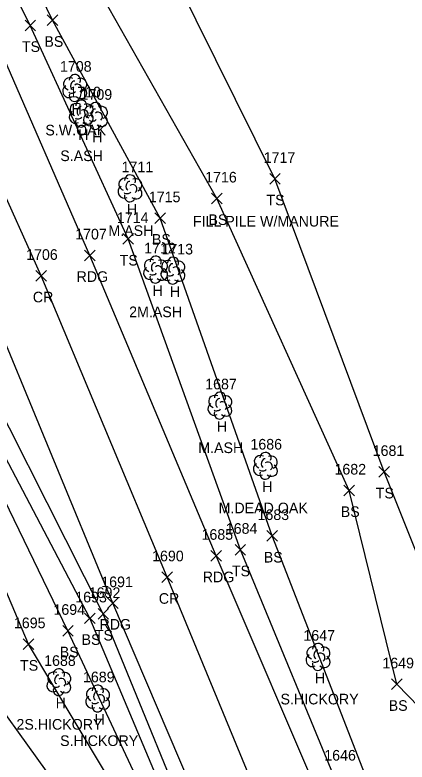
# Model space of a CAD drawing. Extents: x 1472233 to 1475777, y 540726 to 543442.
# Drawn here: x 1475118.7 to 1475192.5, y 543020.2 to 543160.9 of the extents above; entities that cross this region are included whole.
import ezdxf

# ---------------------------------------------------------------- set-up
doc = ezdxf.new("R2010")
doc.units = 0
for name, color, linetype in [('L_A', 7, 'Continuous'), ('L_C', 7, 'Continuous'), ('L_I', 7, 'Continuous'), ('L_TIC', 7, 'Continuous'), ('LELB', 7, 'Continuous'), ('LTD', 7, 'Continuous'), ('P_A', 7, 'Continuous'), ('P_I', 7, 'Continuous'), ('P_TIC', 7, 'Continuous'), ('PEU', 7, 'Continuous'), ('PRC', 7, 'Continuous')]:
    doc.layers.add(name, color=color, linetype=linetype)

msp = doc.modelspace()

# ---------------------------------------------------------------- linework, layer by layer
at = {"layer": 'L_TIC'}
for points in [[(1475124.78, 543158.9), (1475126.78, 543160.9)], [(1475126.78, 543158.9), (1475124.78, 543160.9)], [(1475120.58, 543157.94), (1475122.58, 543159.94)], [(1475122.58, 543157.94), (1475120.58, 543159.94)], [(1475166.63, 543129.05), (1475168.63, 543131.05)], [(1475168.63, 543129.05), (1475166.63, 543131.05)], [(1475155.67, 543125.35), (1475157.67, 543127.35)], [(1475157.67, 543125.35), (1475155.67, 543127.35)], [(1475145.02, 543121.64), (1475147.02, 543123.64)], [(1475147.02, 543121.64), (1475145.02, 543123.64)], [(1475138.99, 543117.72), (1475140.99, 543119.72)], [(1475140.99, 543117.72), (1475138.99, 543119.72)], [(1475187.19, 543073.86), (1475189.19, 543075.86)], [(1475189.19, 543073.86), (1475187.19, 543075.86)], [(1475180.57, 543070.36), (1475182.57, 543072.36)], [(1475182.57, 543070.36), (1475180.57, 543072.36)], [(1475166.08, 543061.79), (1475168.08, 543063.79)], [(1475168.08, 543061.79), (1475166.08, 543063.79)], [(1475160.11, 543059.2), (1475162.11, 543061.2)], [(1475162.11, 543059.2), (1475160.11, 543061.2)], [(1475134.32, 543047.1), (1475136.32, 543049.1)], [(1475136.32, 543047.1), (1475134.32, 543049.1)], [(1475131.78, 543046.28), (1475133.78, 543048.28)], [(1475133.78, 543046.28), (1475131.78, 543048.28)], [(1475127.67, 543043.94), (1475129.67, 543045.94)], [(1475129.67, 543043.94), (1475127.67, 543045.94)], [(1475120.23, 543041.42), (1475122.23, 543043.42)], [(1475122.23, 543041.42), (1475120.23, 543043.42)], [(1475189.59, 543033.86), (1475191.59, 543035.86)], [(1475191.59, 543033.86), (1475189.59, 543035.86)], [(1475189.59, 543033.86), (1475191.59, 543035.86)], [(1475191.59, 543033.86), (1475189.59, 543035.86)]]:
    msp.add_lwpolyline(points, dxfattribs=at)
at = {"layer": 'LELB'}
for points in [[(1475201.2, 542962.5), (1475181, 543011.96), (1475161.11, 543060.2), (1475139.99, 543118.72), (1475121.58, 543158.94), (1475111.81, 543178.41), (1475099.14, 543204.55), (1475094.26, 543222.44), (1475101.29, 543225.69), (1475132.81, 543238.96), (1475154.58, 543252.15), (1475203.22, 543262.61)], [(1475357.79, 542598.07), (1475337.62, 542645.37), (1475320.89, 542687.95), (1475305.38, 542735.27), (1475286.48, 542775.3), (1475263.86, 542825.53), (1475247.78, 542864.98), (1475221.45, 542921), (1475204.55, 542963.46), (1475185.95, 543014.43), (1475167.08, 543062.79), (1475146.02, 543122.64), (1475125.78, 543159.9), (1475115.12, 543181.67), (1475104, 543206.85), (1475117.79, 543217.06), (1475138.26, 543230.93), (1475159.43, 543247.18), (1475205.28, 543252.38), (1475241.74, 543258.24), (1475252.93, 543261.2)], [(1475195.05, 542907.44), (1475188.13, 542922.31), (1475175.95, 542951.1), (1475155.33, 542999.19), (1475135.32, 543048.1), (1475107.08, 543104), (1475091.84, 543145.04), (1475078.76, 543174.5), (1475076.67, 543182.09), (1475050.99, 543187.55), (1475025.34, 543185.25), (1475000.68, 543175.19), (1475064.59, 543214.18), (1475056.95, 543217.6), (1475047.07, 543214.57), (1475009.95, 543198.21), (1474965.05, 543179.94), (1474931.5, 543160.66), (1474909.23, 543140.97), (1474878.94, 543098.75), (1474856.03, 543062.59), (1474841.97, 543016.84), (1474822.92, 542953.7), (1474810.37, 542904.9)], [(1475190.59, 543034.86), (1475181.57, 543071.36), (1475156.67, 543126.35), (1475134.26, 543165.93), (1475126.51, 543183.82), (1475123.08, 543201.89), (1475130.45, 543212.37)], [(1475324.25, 542586.46), (1475305.93, 542636.69), (1475289.42, 542677.22), (1475270.47, 542721), (1475249.52, 542773.39), (1475234.34, 542810.62), (1475215.39, 542852.4), (1475193.59, 542906.64), (1475186.62, 542921.79), (1475174.11, 542950.33), (1475153.39, 542998.42), (1475132.78, 543047.28), (1475103.54, 543102.91), (1475089.72, 543143.3), (1475075.93, 543173.27), (1475073.78, 543179.43), (1475045.44, 543180.49), (1475026.91, 543174.69), (1475000.68, 543175.19), (1474987.24, 543167.85), (1474972.18, 543161.15)], [(1475189.29, 542906.29), (1475183.55, 542919.91), (1475172.16, 542949.7), (1475150.99, 542997.15), (1475128.67, 543044.94), (1475101.07, 543101.78), (1475085.31, 543141.92), (1475073.86, 543170.85), (1475070.29, 543173.61), (1475044.84, 543177.18)], [(1475159.21, 542969.58), (1475148.7, 542996.44), (1475121.23, 543042.42), (1475096.84, 543100.02), (1475079.46, 543140.39), (1475071, 543170.21), (1475062.09, 543172.79), (1475044.84, 543177.18)], [(1475199.93, 543045.48), (1475188.19, 543074.86), (1475167.63, 543130.05), (1475145.38, 543174.94)], [(1475159.21, 542969.58), (1475142.51, 542993.57), (1475110.17, 543038.51), (1475089.55, 543096.78), (1475072.82, 543139.08), (1475064.52, 543167.13), (1475062.09, 543172.79)], [(1475190.59, 543034.86), (1475199, 543026.22), (1475214.28, 543024.29), (1475246.33, 543030.69), (1475265.09, 543031.12), (1475276.06, 543044.38)]]:
    msp.add_lwpolyline(points, dxfattribs=at)
at = {"layer": 'LTD'}
for p, q in [((1475129.93, 543147.21), (1475129.93, 543147.21)), ((1475129.93, 543147.21), (1475129.93, 543147.21)), ((1475131.14, 543142.38), (1475131.14, 543142.38)), ((1475131.14, 543142.38), (1475131.14, 543142.38)), ((1475133.82, 543141.93), (1475133.82, 543141.93)), ((1475133.82, 543141.93), (1475133.82, 543141.93)), ((1475140.32, 543128.29), (1475140.32, 543128.29)), ((1475140.32, 543128.29), (1475140.32, 543128.29)), ((1475145.13, 543112.99), (1475145.13, 543112.99)), ((1475145.13, 543112.99), (1475145.13, 543112.99)), ((1475148.39, 543112.8), (1475148.39, 543112.8)), ((1475148.39, 543112.8), (1475148.39, 543112.8)), ((1475157.23, 543087.4), (1475157.23, 543087.4)), ((1475157.23, 543087.4), (1475157.23, 543087.4)), ((1475165.81, 543076.06), (1475165.81, 543076.06)), ((1475165.81, 543076.06), (1475165.81, 543076.06)), ((1475175.72, 543040.07), (1475175.72, 543040.07)), ((1475175.72, 543040.07), (1475175.72, 543040.07)), ((1475126.92, 543035.32), (1475126.92, 543035.32)), ((1475126.92, 543035.32), (1475126.92, 543035.32)), ((1475134.23, 543032.24), (1475134.23, 543032.24)), ((1475134.23, 543032.24), (1475134.23, 543032.24))]:
    msp.add_line(p, q, dxfattribs=at)
for centre in [(1475129.97, 543148.64), (1475131.18, 543143.81), (1475133.87, 543143.37), (1475140.36, 543129.73), (1475145.17, 543114.42), (1475148.44, 543114.23), (1475157.28, 543088.84), (1475165.85, 543077.49), (1475175.77, 543041.5), (1475126.97, 543036.75), (1475134.28, 543033.67)]:
    msp.add_arc(centre, 1.05, 335.5272, 180.9563, dxfattribs=at)
for centre, major_axis, ratio, start_param, end_param in [((1475129.13, 543147.87), (1.21, -0.51), 0.895232, 1.570796, 4.712389), ((1475130.97, 543147.79), (-1.14, -0.48), 0.949671, 1.570796, 4.712389), ((1475129.72, 543147.67), (-0.208, -0.792), 0.645439, 3.141593, 6.283185), ((1475130.43, 543147.04), (-0.5, 0.667), 0.989748, 3.141593, 6.283185), ((1475128.84, 543146.5), (0.58, -1.04), 0.959034, 3.141593, 6.283185), ((1475129.47, 543146.46), (-0.625, -0.083), 0.423636, 0, 3.141593), ((1475130.93, 543146.38), (-1.09, 0.79), 0.841452, 1.570796, 4.712389), ((1475129.93, 543145.71), (0.26, 1.06), 0.942809, 1.570796, 4.712389), ((1475130.35, 543143.05), (1.21, -0.51), 0.895232, 1.570796, 4.712389), ((1475130.93, 543142.84), (-0.208, -0.792), 0.645439, 3.141593, 6.283185), ((1475133.03, 543142.6), (1.21, -0.51), 0.895232, 1.570796, 4.712389), ((1475132.18, 543142.96), (-1.14, -0.48), 0.949671, 1.570796, 4.712389), ((1475134.86, 543142.52), (-1.14, -0.48), 0.949671, 1.570796, 4.712389), ((1475130.05, 543141.67), (0.58, -1.04), 0.959034, 3.141593, 6.283185), ((1475131.64, 543142.21), (-0.5, 0.667), 0.989748, 3.141593, 6.283185), ((1475132.74, 543141.22), (0.58, -1.04), 0.959034, 3.141593, 6.283185), ((1475132.14, 543141.55), (-1.09, 0.79), 0.841452, 1.570796, 4.712389), ((1475133.61, 543142.39), (-0.208, -0.792), 0.645439, 3.141593, 6.283185), ((1475134.32, 543141.77), (-0.5, 0.667), 0.989748, 3.141593, 6.283185), ((1475134.82, 543141.1), (-1.09, 0.79), 0.841452, 1.570796, 4.712389), ((1475131.14, 543140.88), (0.26, 1.06), 0.942809, 1.570796, 4.712389), ((1475130.68, 543141.63), (-0.625, -0.083), 0.423636, 0, 3.141593), ((1475133.82, 543140.43), (0.26, 1.06), 0.942809, 1.570796, 4.712389), ((1475133.36, 543141.18), (-0.625, -0.083), 0.423636, 0, 3.141593), ((1475139.53, 543128.96), (1.21, -0.51), 0.895232, 1.570796, 4.712389), ((1475140.11, 543128.75), (-0.208, -0.792), 0.645439, 3.141593, 6.283185), ((1475141.36, 543128.88), (-1.14, -0.48), 0.949671, 1.570796, 4.712389), ((1475139.23, 543127.58), (0.58, -1.04), 0.959034, 3.141593, 6.283185), ((1475140.82, 543128.13), (-0.5, 0.667), 0.989748, 3.141593, 6.283185), ((1475141.32, 543127.46), (-1.09, 0.79), 0.841452, 1.570796, 4.712389), ((1475140.32, 543126.79), (0.26, 1.06), 0.942809, 1.570796, 4.712389), ((1475139.86, 543127.54), (-0.625, -0.083), 0.423636, 0, 3.141593), ((1475144.34, 543113.66), (1.21, -0.51), 0.895232, 1.570796, 4.712389), ((1475144.92, 543113.45), (-0.208, -0.792), 0.645439, 3.141593, 6.283185), ((1475146.17, 543113.57), (-1.14, -0.48), 0.949671, 1.570796, 4.712389), ((1475147.6, 543113.46), (1.21, -0.51), 0.895232, 1.570796, 4.712389), ((1475148.18, 543113.25), (-0.208, -0.792), 0.645439, 3.141593, 6.283185), ((1475149.43, 543113.38), (-1.14, -0.48), 0.949671, 1.570796, 4.712389), ((1475144.04, 543112.28), (0.58, -1.04), 0.959034, 3.141593, 6.283185), ((1475145.63, 543112.82), (-0.5, 0.667), 0.989748, 3.141593, 6.283185), ((1475146.13, 543112.16), (-1.09, 0.79), 0.841452, 1.570796, 4.712389), ((1475147.31, 543112.09), (0.58, -1.04), 0.959034, 3.141593, 6.283185), ((1475148.89, 543112.63), (-0.5, 0.667), 0.989748, 3.141593, 6.283185), ((1475149.39, 543111.96), (-1.09, 0.79), 0.841452, 1.570796, 4.712389), ((1475145.13, 543111.49), (0.26, 1.06), 0.942809, 1.570796, 4.712389), ((1475144.67, 543112.24), (-0.625, -0.083), 0.423636, 0, 3.141593), ((1475148.39, 543111.3), (0.26, 1.06), 0.942809, 1.570796, 4.712389), ((1475147.93, 543112.05), (-0.625, -0.083), 0.423636, 0, 3.141593), ((1475156.44, 543088.07), (1.21, -0.51), 0.895232, 1.570796, 4.712389), ((1475157.03, 543087.86), (-0.208, -0.792), 0.645439, 3.141593, 6.283185), ((1475158.28, 543087.99), (-1.14, -0.48), 0.949671, 1.570796, 4.712389), ((1475156.15, 543086.69), (0.58, -1.04), 0.959034, 3.141593, 6.283185), ((1475157.73, 543087.24), (-0.5, 0.667), 0.989748, 3.141593, 6.283185), ((1475158.23, 543086.57), (-1.09, 0.79), 0.841452, 1.570796, 4.712389), ((1475157.23, 543085.9), (0.26, 1.06), 0.942809, 1.570796, 4.712389), ((1475156.78, 543086.65), (-0.625, -0.083), 0.423636, 0, 3.141593), ((1475165.02, 543076.72), (1.21, -0.51), 0.895232, 1.570796, 4.712389), ((1475165.6, 543076.52), (-0.208, -0.792), 0.645439, 3.141593, 6.283185), ((1475166.85, 543076.64), (-1.14, -0.48), 0.949671, 1.570796, 4.712389), ((1475164.72, 543075.35), (0.58, -1.04), 0.959034, 3.141593, 6.283185), ((1475166.31, 543075.89), (-0.5, 0.667), 0.989748, 3.141593, 6.283185), ((1475166.81, 543075.23), (-1.09, 0.79), 0.841452, 1.570796, 4.712389), ((1475165.81, 543074.56), (0.26, 1.06), 0.942809, 1.570796, 4.712389), ((1475165.35, 543075.31), (-0.625, -0.083), 0.423636, 0, 3.141593), ((1475174.93, 543040.73), (1.21, -0.51), 0.895232, 1.570796, 4.712389), ((1475175.51, 543040.52), (-0.208, -0.792), 0.645439, 3.141593, 6.283185), ((1475176.22, 543039.9), (-0.5, 0.667), 0.989748, 3.141593, 6.283185), ((1475176.76, 543040.65), (-1.14, -0.48), 0.949671, 1.570796, 4.712389), ((1475174.64, 543039.36), (0.58, -1.04), 0.959034, 3.141593, 6.283185), ((1475175.26, 543039.32), (-0.625, -0.083), 0.423636, 0, 3.141593), ((1475176.72, 543039.23), (-1.09, 0.79), 0.841452, 1.570796, 4.712389), ((1475175.72, 543038.57), (0.26, 1.06), 0.942809, 1.570796, 4.712389), ((1475126.13, 543035.98), (1.21, -0.51), 0.895232, 1.570796, 4.712389), ((1475126.71, 543035.77), (-0.208, -0.792), 0.645439, 3.141593, 6.283185), ((1475127.96, 543035.9), (-1.14, -0.48), 0.949671, 1.570796, 4.712389), ((1475125.84, 543034.61), (0.58, -1.04), 0.959034, 3.141593, 6.283185), ((1475127.42, 543035.15), (-0.5, 0.667), 0.989748, 3.141593, 6.283185), ((1475127.92, 543034.48), (-1.09, 0.79), 0.841452, 1.570796, 4.712389), ((1475126.92, 543033.82), (0.26, 1.06), 0.942809, 1.570796, 4.712389), ((1475126.46, 543034.57), (-0.625, -0.083), 0.423636, 0, 3.141593), ((1475133.44, 543032.91), (1.21, -0.51), 0.895232, 1.570796, 4.712389), ((1475135.27, 543032.82), (-1.14, -0.48), 0.949671, 1.570796, 4.712389), ((1475133.15, 543031.53), (0.58, -1.04), 0.959034, 3.141593, 6.283185), ((1475134.02, 543032.7), (-0.208, -0.792), 0.645439, 3.141593, 6.283185), ((1475134.73, 543032.07), (-0.5, 0.667), 0.989748, 3.141593, 6.283185), ((1475135.23, 543031.41), (-1.09, 0.79), 0.841452, 1.570796, 4.712389), ((1475134.23, 543030.74), (0.26, 1.06), 0.942809, 1.570796, 4.712389), ((1475133.78, 543031.49), (-0.625, -0.083), 0.423636, 0, 3.141593)]:
    msp.add_ellipse(centre, major_axis=major_axis, ratio=ratio, start_param=start_param, end_param=end_param, dxfattribs=at)
at = {"layer": 'P_TIC'}
for points in [[(1475131.79, 543114.63), (1475133.79, 543116.63)], [(1475133.79, 543114.63), (1475131.79, 543116.63)], [(1475122.61, 543110.78), (1475124.61, 543112.78)], [(1475124.61, 543110.78), (1475122.61, 543112.78)], [(1475155.54, 543058.07), (1475157.54, 543060.07)], [(1475157.54, 543058.07), (1475155.54, 543060.07)], [(1475146.33, 543054.02), (1475148.33, 543056.02)], [(1475148.33, 543054.02), (1475146.33, 543056.02)], [(1475136.1, 543049.15), (1475138.1, 543051.15)], [(1475138.1, 543049.15), (1475136.1, 543051.15)]]:
    msp.add_lwpolyline(points, dxfattribs=at)
at = {"layer": 'PEU'}
for points in [[(1475500.74, 542247.44), (1475483.72, 542285.1), (1475468.33, 542320.31), (1475452.99, 542356.73), (1475435.12, 542399.51), (1475417.65, 542439.86), (1475393.18, 542498.17), (1475371.46, 542549.57), (1475352.22, 542595.99), (1475331.5, 542643.66), (1475314.88, 542685.29), (1475295.94, 542731.34), (1475280.16, 542772.22), (1475258.36, 542823.21), (1475241.93, 542862.67), (1475217.41, 542918.69), (1475198.88, 542961.72), (1475177.58, 543009.96), (1475156.54, 543059.07), (1475132.79, 543115.63), (1475115.44, 543155.27)], [(1475479.12, 542237.85), (1475461.93, 542278.83), (1475446.81, 542314.13), (1475433.04, 542347.65), (1475413.19, 542392.06), (1475396.09, 542432.46), (1475370.67, 542491.66), (1475350.46, 542540.4), (1475329.23, 542588.78), (1475309.74, 542637.56), (1475293.45, 542677.97), (1475275.03, 542722.66), (1475253.25, 542774.01), (1475237.56, 542813.36), (1475220.2, 542854.42), (1475196.99, 542908.72), (1475177.68, 542952.09), (1475158.12, 543000.84), (1475137.1, 543050.15), (1475113.34, 543107.63), (1475097.32, 543147.51)]]:
    msp.add_lwpolyline(points, dxfattribs=at)
at = {"layer": 'PRC'}
msp.add_lwpolyline([(1475340.99, 542592.55), (1475321.95, 542640.5), (1475304.24, 542682.02), (1475285.94, 542727.1), (1475264.52, 542778.11), (1475248.03, 542818.3), (1475231.01, 542858.29), (1475206.98, 542914.26), (1475189.62, 542957.63), (1475167.76, 543005.52), (1475147.33, 543055.02), (1475123.61, 543111.78), (1475106.14, 543150.71), (1475094.93, 543179.64), (1475085.95, 543198.87), (1475073.06, 543228.65), (1475063.84, 543250.07), (1475052.92, 543275.83), (1475038.81, 543308.89), (1475018.14, 543355.82)], dxfattribs=at)

# ---------------------------------------------------------------- texts
at = {"layer": 'L_A'}
for s, p in [('BS', (1475124.22, 543154.9)), ('TS', (1475119.99, 543153.94)), ('H', (1475129.36, 543142.21)), ('H', (1475130.57, 543137.38)), ('H', (1475133.25, 543136.93)), ('TS', (1475166.03, 543125.05)), ('H', (1475139.75, 543123.29)), ('BS', (1475155.11, 543121.35)), ('BS', (1475144.46, 543117.64)), ('TS', (1475138.4, 543113.72)), ('H', (1475144.56, 543107.99)), ('H', (1475147.82, 543107.8)), ('H', (1475156.67, 543082.4)), ('H', (1475165.24, 543071.06)), ('TS', (1475186.6, 543069.86)), ('BS', (1475180.01, 543066.36)), ('BS', (1475165.52, 543057.79)), ('TS', (1475159.52, 543055.2)), ('TS', (1475133.72, 543043.1)), ('BS', (1475131.22, 543042.28)), ('BS', (1475127.11, 543039.94)), ('TS', (1475119.64, 543037.42)), ('H', (1475175.15, 543035.07)), ('H', (1475126.35, 543030.32)), ('BS', (1475189.03, 543029.86)), ('BS', (1475189.03, 543029.86)), ('H', (1475133.67, 543027.24))]:
    msp.add_text(s, height=2, dxfattribs=at).set_placement(p)
at = {"layer": 'L_C'}
for s, p in [('S.W.OAK', (1475124.41, 543138.21)), ('S.ASH', (1475127.22, 543133.38)), ('FILL PILE W/MANURE', (1475152.18, 543121.05)), ('M.ASH', (1475136.27, 543119.29)), ('2M.ASH', (1475140.18, 543103.99)), ('M.ASH', (1475153.19, 543078.4)), ('M.DEAD OAK', (1475157.02, 543067.06)), ('S.HICKORY', (1475168.67, 543031.07)), ('2S.HICKORY', (1475118.97, 543026.32)), ('S.HICKORY', (1475127.18, 543023.24))]:
    msp.add_text(s, height=2, dxfattribs=at).set_placement(p)
at = {"layer": 'L_I'}
for s, p in [('1708', (1475127.16, 543150.21)), ('1710', (1475128.92, 543145.38)), ('1709', (1475131.04, 543144.93)), ('1717', (1475165.5, 543133.05)), ('1711', (1475138.76, 543131.29)), ('1716', (1475154.49, 543129.35)), ('1715', (1475143.89, 543125.64)), ('1714', (1475137.87, 543121.72)), ('1712', (1475143, 543115.99)), ('1713', (1475146.26, 543115.8)), ('1687', (1475154.49, 543090.4)), ('1686', (1475163.01, 543079.06)), ('1681', (1475186.02, 543077.86)), ('1682', (1475178.83, 543074.36)), ('1683', (1475164.34, 543065.79)), ('1684', (1475158.37, 543063.2)), ('1693', (1475130.04, 543050.28)), ('1692', (1475132.58, 543051.1)), ('1694', (1475125.93, 543047.94)), ('1695', (1475118.49, 543045.42)), ('1647', (1475172.98, 543043.07)), ('1688', (1475124.18, 543038.32)), ('1649', (1475187.84, 543037.86)), ('1649', (1475187.84, 543037.86)), ('1689', (1475131.49, 543035.24)), ('1646', (1475176.91, 543020.49))]:
    msp.add_text(s, height=2, dxfattribs=at).set_placement(p)
at = {"layer": 'P_A'}
for s, p in [('RDG', (1475130.28, 543110.63)), ('CR', (1475122.05, 543106.78)), ('RDG', (1475154.03, 543054.07)), ('CR', (1475145.76, 543050.02)), ('RDG', (1475134.59, 543045.15))]:
    msp.add_text(s, height=2, dxfattribs=at).set_placement(p)
at = {"layer": 'P_I'}
for s, p in [('1707', (1475130.02, 543118.63)), ('1706', (1475120.79, 543114.78)), ('1685', (1475153.8, 543062.07)), ('1690', (1475144.5, 543058.02)), ('1691', (1475134.93, 543053.15))]:
    msp.add_text(s, height=2, dxfattribs=at).set_placement(p)

doc.saveas('drawing.dxf')
